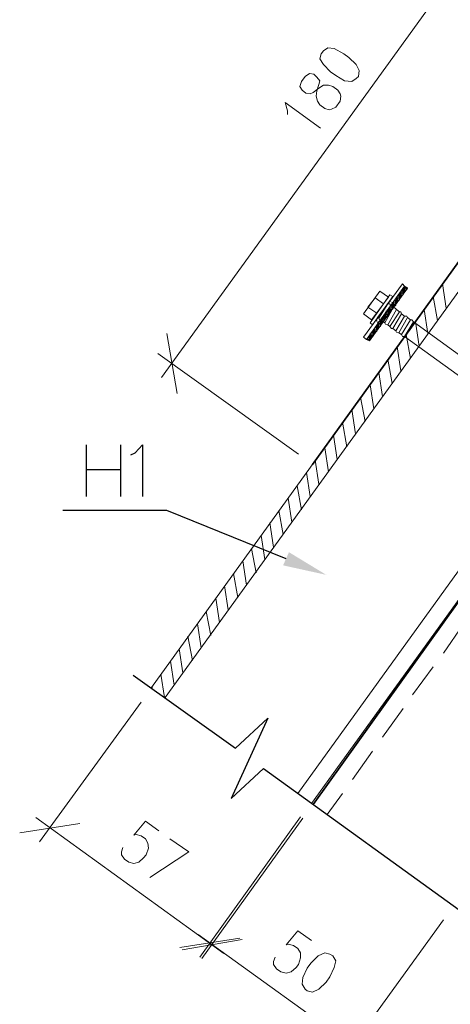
# Model space of a CAD drawing. Header units: millimetres. Extents: x 2063114 to 14983986, y -126020516 to 213791.
# Tile 265 of 656: x 2350692 to 2352635, y -1196480 to -1192031. Entities that reach past the tile are written whole.
import ezdxf

# ---------------------------------------------------------------- set-up
doc = ezdxf.new("R2010")
doc.units = ezdxf.units.MM
doc.layers.add('PDF2_Geometry', color=7, linetype='Continuous')
doc.layers.add('PDF2_Solid Fills', color=7, linetype='Continuous')

msp = doc.modelspace()

# ---------------------------------------------------------------- linework, layer by layer
at = {"layer": 'PDF2_Geometry', "linetype": 'ByBlock', "lineweight": 18}
for points in [[(2351332.46581, -1193647.49735), (2353066.37783, -1191243.13935)], [(2351900.50089, -1192458.52911), (2351900.50089, -1192442.01566), (2351890.60658, -1192405.68608), (2352049.12192, -1192521.28021)], [(2351355.58463, -1193449.33598), (2351401.80853, -1193720.15652)], [(2351950.05499, -1193994.27976), (2351315.91107, -1193538.5086)], [(2352537.91998, -1194846.37367), (2352630.43657, -1194717.56877)], [(2352693.16015, -1194763.80643), (2352603.98753, -1194892.61132)], [(2352402.5097, -1195034.62697), (2352495.0263, -1194909.12477)], [(2352557.74987, -1194955.36242), (2352465.30209, -1195080.86463)], [(2352267.09943, -1195226.18297), (2352356.28581, -1195100.68076)], [(2351239.96298, -1195113.89152), (2350780.88913, -1195744.70523)], [(2352422.3396, -1195143.61573), (2352329.89182, -1195272.42062)], [(2352131.68916, -1195417.73896), (2352220.87554, -1195288.93407)], [(2352283.59912, -1195335.17172), (2352194.48154, -1195463.97662)], [(2352016.12255, -1195576.26806), (2352085.46527, -1195480.49006)], [(2352148.20261, -1195526.72772), (2352078.85989, -1195622.50572)], [(2351613.18066, -1196250.01673), (2350764.38944, -1195635.71647)], [(2351959.9493, -1195632.41379), (2351504.21942, -1196266.53018)], [(2350962.52329, -1195662.13799), (2350691.71651, -1195705.07296)], [(2351319.24129, -1195695.16489), (2351259.79287, -1195652.22992), (2351206.94984, -1195714.98102), (2351216.84415, -1195711.67833), (2351239.96298, -1195718.28371), (2351259.79287, -1195731.49447), (2351269.68718, -1195751.31061), (2351273.01739, -1195774.42944), (2351263.06804, -1195804.15364), (2351249.89857, -1195817.3644), (2351230.06867, -1195837.18054), (2351206.94984, -1195843.78592), (2351183.83101, -1195837.18054), (2351164.00112, -1195823.96978), (2351150.7766, -1195804.15364), (2351150.7766, -1195790.94288), (2351157.39574, -1195771.12675)], [(2351969.89865, -1195639.01916), (2351514.09997, -1196273.13556)], [(2351368.80915, -1195731.49447), (2351454.65156, -1195790.94288), (2351279.62277, -1195906.53702)], [(2352603.98753, -1196098.09301), (2352148.20261, -1196728.90672)], [(2351497.60028, -1196164.14681), (2352257.20512, -1196712.39327)], [(2352009.50341, -1196190.56832), (2351946.77983, -1196147.63336), (2351893.88175, -1196210.38446), (2351903.8311, -1196207.08177), (2351926.93617, -1196213.68715), (2351946.77983, -1196226.89791), (2351959.9493, -1196246.71404), (2351959.9493, -1196269.83287), (2351950.05499, -1196299.55708), (2351940.16069, -1196312.76784), (2351917.05562, -1196332.58397), (2351893.88175, -1196339.18935), (2351870.76292, -1196332.58397), (2351850.98807, -1196319.37322), (2351837.76355, -1196299.55708), (2351837.76355, -1196286.34632), (2351844.36893, -1196266.53018)], [(2351415.03304, -1196223.59522), (2351685.85359, -1196180.66025)], [(2351695.7479, -1196187.26563), (2351424.92735, -1196233.50329)]]:
    msp.add_lwpolyline(points, dxfattribs=at)
at = {"layer": 'PDF2_Geometry', "linetype": 'ByBlock', "lineweight": 35}
for points in [[(2353654.24281, -1191761.66161), (2352012.79233, -1194040.51741)], [(2352016.12255, -1195576.26806), (2353835.87698, -1193036.49978), (2353898.66936, -1193079.43475), (2353898.66936, -1193779.60494)]]:
    msp.add_lwpolyline(points, dxfattribs=at)
at = {"layer": 'PDF2_Geometry', "linetype": 'ByBlock', "lineweight": 13}
for points in [[(2352009.50341, -1195572.96537), (2354291.6619, -1192408.98877), (2353565.07019, -1191887.16381), (2351286.24191, -1195047.83773), (2353565.07019, -1191887.16381), (2353631.12398, -1191930.09878), (2351348.96549, -1195094.07539), (2353631.12398, -1191930.09878), (2354228.93832, -1192362.75111), (2351946.77983, -1195526.72772)], [(2352617.21205, -1193333.74185), (2352600.6986, -1193224.75309)], [(2352577.59353, -1193389.88757), (2352557.74987, -1193280.89881)], [(2352534.64481, -1193449.33598), (2352518.13136, -1193340.34722)], [(2352495.0263, -1193505.4817), (2352478.47156, -1193396.49295)], [(2352455.35274, -1193561.62743), (2352435.56412, -1193452.63867)], [(2352412.45906, -1193617.77315), (2352395.90432, -1193508.78439)], [(2352372.7855, -1193673.91887), (2352352.99688, -1193564.93012)], [(2352329.89182, -1193733.36728), (2352313.33709, -1193624.37853)], [(2352290.21826, -1193789.51301), (2352273.71857, -1193680.52425)], [(2352250.59974, -1193845.65873), (2352230.76985, -1193736.66997)], [(2352207.65102, -1193901.80445), (2352191.15133, -1193792.8157)], [(2352168.03251, -1193961.25286), (2352148.20261, -1193848.96142)], [(2352125.08378, -1194017.39859), (2352108.58409, -1193908.40983)], [(2352085.46527, -1194073.54431), (2352068.96558, -1193964.55555)], [(2352042.51654, -1194129.69003), (2352026.01685, -1194020.70128)], [(2352002.89803, -1194185.83575), (2351986.39834, -1194076.847)], [(2351963.27951, -1194245.28417), (2351943.44961, -1194136.29541)], [(2351920.33079, -1194301.42989), (2351903.8311, -1194192.44113)], [(2351880.71227, -1194357.57561), (2351860.88238, -1194248.58686)], [(2351837.76355, -1194413.72133), (2351821.26386, -1194304.73258)], [(2351798.14503, -1194469.86706), (2351781.64535, -1194360.8783)], [(2351758.47148, -1194529.31547), (2351738.69662, -1194420.32671)], [(2351715.5778, -1194585.46119), (2351699.07811, -1194476.47244)], [(2351675.90424, -1194641.60691), (2351656.12938, -1194532.61816)], [(2351633.01056, -1194697.75264), (2351616.51087, -1194588.76388)], [(2351593.337, -1194753.89836), (2351576.83731, -1194644.9096)], [(2351553.71848, -1194813.34677), (2351533.94363, -1194704.35802)], [(2351510.76976, -1194869.49249), (2351494.27007, -1194760.50374)], [(2351471.15125, -1194925.63822), (2351451.37639, -1194816.64946)], [(2351428.20252, -1194981.78394), (2351411.70283, -1194872.79518)], [(2351388.58401, -1195037.92966), (2351372.08432, -1194928.94091)], [(2351345.63528, -1195094.07539), (2351329.13559, -1194988.38932)], [(2351289.51708, -1195051.14042), (2351289.51708, -1195044.53504)]]:
    msp.add_lwpolyline(points, dxfattribs=at)
at = {"layer": 'PDF2_Geometry', "linetype": 'ByBlock', "lineweight": 18}
for points in [[(2352052.46589, -1192184.40588), (2352045.84675, -1192207.5247), (2352062.34644, -1192233.94622), (2352095.35957, -1192266.97311), (2352118.46464, -1192283.48656), (2352158.1382, -1192306.60539), (2352191.15133, -1192309.90808), (2352210.98123, -1192296.69732), (2352220.87554, -1192286.78925), (2352224.15071, -1192260.36774), (2352210.98123, -1192233.94622), (2352177.92681, -1192200.91932), (2352154.80799, -1192184.40588), (2352111.91431, -1192161.28705), (2352082.1901, -1192157.98436), (2352062.34644, -1192171.19512)], [(2351963.27951, -1192309.90808), (2351956.67413, -1192333.02691), (2351966.55468, -1192349.54035), (2351983.06813, -1192362.75111), (2352002.89803, -1192366.0538), (2352016.12255, -1192359.44842), (2352042.51654, -1192339.63229), (2352062.34644, -1192326.42153), (2352085.46527, -1192326.42153), (2352105.29516, -1192333.02691), (2352128.41399, -1192349.54035), (2352138.3083, -1192366.0538), (2352141.58347, -1192375.96187), (2352138.3083, -1192399.0807), (2352118.46464, -1192425.50221), (2352098.68979, -1192435.41028), (2352088.74043, -1192438.71297), (2352068.96558, -1192432.10759), (2352045.84675, -1192415.59415), (2352035.8974, -1192399.0807), (2352029.34707, -1192375.96187), (2352032.62223, -1192352.84304), (2352042.51654, -1192323.11884), (2352045.84675, -1192306.60539), (2352032.62223, -1192290.09194), (2352019.39771, -1192276.88118), (2351999.62286, -1192273.57849), (2351979.7792, -1192286.78925)], [(2352092.07065, -1196253.31942), (2352068.96558, -1196246.71404), (2352039.24137, -1196259.9248), (2352006.17319, -1196292.9517), (2351989.67351, -1196316.07053), (2351969.89865, -1196359.00549), (2351966.55468, -1196388.7297), (2351979.7792, -1196411.84852), (2351989.67351, -1196418.4539), (2352012.79233, -1196425.05928), (2352042.51654, -1196411.84852), (2352075.57096, -1196378.82163), (2352092.07065, -1196355.7028), (2352111.91431, -1196312.76784), (2352118.46464, -1196283.04363), (2352105.29516, -1196259.9248)]]:
    msp.add_lwpolyline(points, close=True, dxfattribs=at)
at = {"layer": 'PDF2_Geometry', "linetype": 'ByBlock', "lineweight": 0}
for points in [[(2352428.95874, -1193234.66116), (2352257.20512, -1193475.7575), (2352243.99437, -1193465.84943), (2352419.00939, -1193224.75309)], [(2352442.18326, -1193244.56923), (2352270.42964, -1193482.36288), (2352257.20512, -1193475.7575), (2352428.95874, -1193234.66116)], [(2352356.28581, -1193284.2015), (2352280.32395, -1193386.58488), (2352243.99437, -1193360.16336), (2352316.6673, -1193257.77999)], [(2352376.11571, -1193280.89881), (2352283.59912, -1193409.70371), (2352273.71857, -1193399.79564), (2352362.89119, -1193274.29343)], [(2352333.16698, -1193313.92571), (2352303.44278, -1193356.86067), (2352263.82426, -1193330.43916), (2352296.82364, -1193287.50419)], [(2352352.99688, -1193313.92571), (2352313.33709, -1193379.9795), (2352306.71794, -1193376.67681)], [(2352362.89119, -1193313.92571), (2352366.16636, -1193323.83378), (2352326.5616, -1193389.88757), (2352316.6673, -1193389.88757), (2352313.33709, -1193379.9795), (2352352.99688, -1193313.92571)], [(2352379.39088, -1193330.43916), (2352339.77236, -1193399.79564), (2352326.5616, -1193389.88757), (2352366.16636, -1193323.83378)], [(2352386.01002, -1193333.74185), (2352392.6154, -1193340.34722), (2352352.99688, -1193409.70371), (2352343.06129, -1193406.40102), (2352339.77236, -1193399.79564), (2352379.39088, -1193330.43916)], [(2352405.83992, -1193350.25529), (2352362.89119, -1193416.30908), (2352352.99688, -1193409.70371), (2352392.6154, -1193340.34722)], [(2352412.45906, -1193350.25529), (2352415.73422, -1193360.16336), (2352376.11571, -1193426.21715), (2352369.51033, -1193426.21715), (2352362.89119, -1193416.30908), (2352405.83992, -1193350.25529)], [(2352428.95874, -1193370.07143), (2352389.28518, -1193436.12522), (2352376.11571, -1193426.21715), (2352415.73422, -1193360.16336)], [(2352329.89182, -1193376.67681), (2352323.27268, -1193379.9795)], [(2352438.85305, -1193370.07143), (2352442.18326, -1193376.67681), (2352402.5097, -1193446.03329), (2352392.6154, -1193442.7306), (2352389.28518, -1193436.12522), (2352428.95874, -1193370.07143)], [(2352455.35274, -1193386.58488), (2352415.73422, -1193452.63867), (2352402.5097, -1193446.03329), (2352442.18326, -1193376.67681)], [(2352461.95812, -1193386.58488), (2352468.57726, -1193396.49295), (2352428.95874, -1193462.54674), (2352419.00939, -1193462.54674), (2352415.73422, -1193452.63867), (2352455.35274, -1193386.58488)], [(2353208.40724, -1193931.52866), (2353168.73368, -1193997.58245), (2352428.95874, -1193462.54674), (2352468.57726, -1193396.49295)]]:
    msp.add_lwpolyline(points, close=True, dxfattribs=at)
for points in [[(2352412.45906, -1193261.08267), (2352432.23391, -1193257.77999), (2352428.95874, -1193234.66116)], [(2352428.95874, -1193237.96385), (2352432.23391, -1193234.66116)], [(2352376.11571, -1193310.62302), (2352395.90432, -1193307.32033), (2352392.6154, -1193287.50419), (2352412.45906, -1193284.2015), (2352409.12884, -1193264.38536), (2352428.95874, -1193261.08267), (2352425.62853, -1193241.26654), (2352438.85305, -1193241.26654)], [(2352382.73485, -1193323.83378), (2352379.39088, -1193304.01764), (2352399.23454, -1193300.71495), (2352395.90432, -1193280.89881), (2352415.73422, -1193277.59612)], [(2352382.73485, -1193300.71495), (2352405.83992, -1193297.41226), (2352402.5097, -1193274.29343)], [(2352386.01002, -1193294.10957), (2352409.12884, -1193290.80688), (2352405.83992, -1193267.68805)], [(2352399.23454, -1193277.59612), (2352422.3396, -1193274.29343), (2352419.00939, -1193251.17461)], [(2352402.5097, -1193270.99074), (2352425.62853, -1193267.68805), (2352422.3396, -1193244.56923)], [(2352412.45906, -1193257.77999), (2352415.73422, -1193280.89881)], [(2352415.73422, -1193254.4773), (2352438.85305, -1193251.17461), (2352435.56412, -1193237.96385)], [(2352419.00939, -1193247.87192), (2352442.18326, -1193244.56923), (2352442.18326, -1193241.26654)], [(2352346.3915, -1193323.83378), (2352349.66667, -1193317.2284)], [(2352349.66667, -1193343.64991), (2352372.7855, -1193340.34722), (2352369.51033, -1193320.53109)], [(2352352.99688, -1193340.34722), (2352376.11571, -1193337.04453), (2352372.7855, -1193313.92571), (2352376.11571, -1193310.62302), (2352369.51033, -1193307.32033)], [(2352352.99688, -1193313.92571), (2352356.28581, -1193310.62302)], [(2352359.61602, -1193307.32033), (2352362.89119, -1193300.71495), (2352366.16636, -1193304.01764)], [(2352359.61602, -1193333.74185), (2352362.89119, -1193327.13647), (2352359.61602, -1193333.74185), (2352379.39088, -1193330.43916), (2352376.11571, -1193307.32033)], [(2352366.16636, -1193346.9526), (2352362.89119, -1193327.13647), (2352386.01002, -1193323.83378), (2352389.28518, -1193320.53109), (2352382.73485, -1193317.2284)], [(2352389.28518, -1193290.80688), (2352392.6154, -1193313.92571), (2352369.51033, -1193317.2284), (2352366.16636, -1193323.83378), (2352389.28518, -1193317.2284)], [(2352366.16636, -1193323.83378), (2352369.51033, -1193317.2284)], [(2352372.7855, -1193313.92571), (2352376.11571, -1193310.62302), (2352379.39088, -1193313.92571)], [(2352386.01002, -1193297.41226), (2352389.28518, -1193320.53109)], [(2352273.71857, -1193452.63867), (2352293.54847, -1193449.33598), (2352290.21826, -1193429.51984), (2352310.04816, -1193426.21715), (2352306.71794, -1193406.40102), (2352326.5616, -1193403.09833), (2352323.27268, -1193383.28219), (2352343.06129, -1193379.9795), (2352339.77236, -1193360.16336)], [(2352310.04816, -1193373.37412), (2352316.6673, -1193366.76874)], [(2352316.6673, -1193363.46605), (2352323.27268, -1193356.86067)], [(2352316.6673, -1193389.88757), (2352323.27268, -1193383.28219), (2352316.6673, -1193389.88757), (2352339.77236, -1193386.58488), (2352336.44215, -1193366.76874), (2352329.89182, -1193373.37412), (2352336.44215, -1193366.76874)], [(2352326.5616, -1193379.9795), (2352346.3915, -1193376.67681), (2352343.06129, -1193353.55798), (2352349.66667, -1193346.9526), (2352343.06129, -1193353.55798)], [(2352326.5616, -1193353.55798), (2352329.89182, -1193346.9526)], [(2352329.89182, -1193373.37412), (2352352.99688, -1193370.07143), (2352346.3915, -1193346.9526)], [(2352333.16698, -1193366.76874), (2352356.28581, -1193363.46605), (2352352.99688, -1193343.64991), (2352356.28581, -1193337.04453), (2352352.99688, -1193343.64991)], [(2352333.16698, -1193343.64991), (2352336.44215, -1193337.04453)], [(2352336.44215, -1193363.46605), (2352343.06129, -1193356.86067), (2352336.44215, -1193363.46605), (2352359.61602, -1193360.16336), (2352356.28581, -1193337.04453)], [(2352339.77236, -1193333.74185), (2352343.06129, -1193327.13647)], [(2352343.06129, -1193356.86067), (2352362.89119, -1193353.55798), (2352359.61602, -1193330.43916)], [(2352346.3915, -1193350.25529), (2352369.51033, -1193346.9526), (2352362.89119, -1193353.55798)], [(2352356.28581, -1193366.76874), (2352349.66667, -1193370.07143)], [(2352362.89119, -1193356.86067), (2352356.28581, -1193363.46605)], [(2352376.11571, -1193337.04453), (2352369.51033, -1193343.64991)], [(2352382.73485, -1193327.13647), (2352379.39088, -1193333.74185)], [(2352283.59912, -1193436.12522), (2352306.71794, -1193432.82253), (2352303.44278, -1193409.70371)], [(2352296.82364, -1193419.61177), (2352319.94246, -1193416.30908), (2352316.6673, -1193393.19026)], [(2352300.16761, -1193413.00639), (2352323.27268, -1193409.70371), (2352319.94246, -1193386.58488)], [(2352303.44278, -1193393.19026), (2352300.16761, -1193389.88757), (2352303.44278, -1193386.58488)], [(2352303.44278, -1193383.28219), (2352310.04816, -1193376.67681)], [(2352306.71794, -1193396.49295), (2352310.04816, -1193399.79564), (2352313.33709, -1193422.91446)], [(2352310.04816, -1193403.09833), (2352329.89182, -1193399.79564), (2352326.5616, -1193376.67681)], [(2352316.6673, -1193403.09833), (2352310.04816, -1193399.79564), (2352313.33709, -1193393.19026), (2352310.04816, -1193399.79564)], [(2352313.33709, -1193396.49295), (2352336.44215, -1193393.19026), (2352333.16698, -1193370.07143)], [(2352326.5616, -1193403.09833), (2352323.27268, -1193406.40102), (2352319.94246, -1193403.09833)], [(2352333.16698, -1193393.19026), (2352329.89182, -1193399.79564)], [(2352339.77236, -1193383.28219), (2352336.44215, -1193389.88757)], [(2352349.66667, -1193373.37412), (2352343.06129, -1193379.9795)], [(2352257.20512, -1193472.45481), (2352257.20512, -1193475.7575), (2352277.04878, -1193472.45481), (2352273.71857, -1193449.33598)], [(2352283.59912, -1193465.84943), (2352260.49405, -1193469.15212), (2352263.82426, -1193479.06019), (2352273.71857, -1193479.06019), (2352270.42964, -1193455.94136)], [(2352267.09943, -1193459.24405), (2352290.21826, -1193455.94136), (2352286.94309, -1193432.82253)], [(2352280.32395, -1193465.84943), (2352277.04878, -1193446.03329), (2352296.82364, -1193442.7306), (2352293.54847, -1193422.91446), (2352313.33709, -1193419.61177)], [(2352280.32395, -1193442.7306), (2352303.44278, -1193439.42791), (2352300.16761, -1193416.30908)], [(2352283.59912, -1193439.42791), (2352286.94309, -1193462.54674)], [(2352263.82426, -1193465.84943), (2352286.94309, -1193459.24405)], [(2352267.09943, -1193462.54674), (2352270.42964, -1193482.36288)]]:
    msp.add_lwpolyline(points, dxfattribs=at)
at = {"layer": 'PDF2_Geometry', "linetype": 'ByBlock', "lineweight": 25}
for points in [[(2350992.26126, -1193951.34479), (2350992.26126, -1194185.83575)], [(2351147.50143, -1194185.83575), (2351147.50143, -1193951.34479)], [(2351193.72532, -1193997.58245), (2351213.56898, -1193987.67438), (2351246.56835, -1193951.34479), (2351246.56835, -1194185.83575)], [(2350992.26126, -1194063.63624), (2351147.50143, -1194063.63624)], [(2351893.88175, -1194466.56437), (2351355.58463, -1194248.58686), (2350886.57519, -1194248.58686)], [(2351203.67467, -1194991.69201), (2351666.02369, -1195321.96097), (2351811.31451, -1195186.55069), (2351646.18003, -1195549.84655), (2351791.53966, -1195414.43627), (2352729.50349, -1196091.48764)]]:
    msp.add_lwpolyline(points, dxfattribs=at)
at = {"layer": 'PDF2_Solid Fills', "linetype": 'ByBlock', "transparency": 33554559}
msp.add_solid([(2351907.10627, -1194436.84016), (2352075.57096, -1194539.22354), (2351880.71227, -1194496.28857)], dxfattribs=at)

doc.saveas('drawing.dxf')
